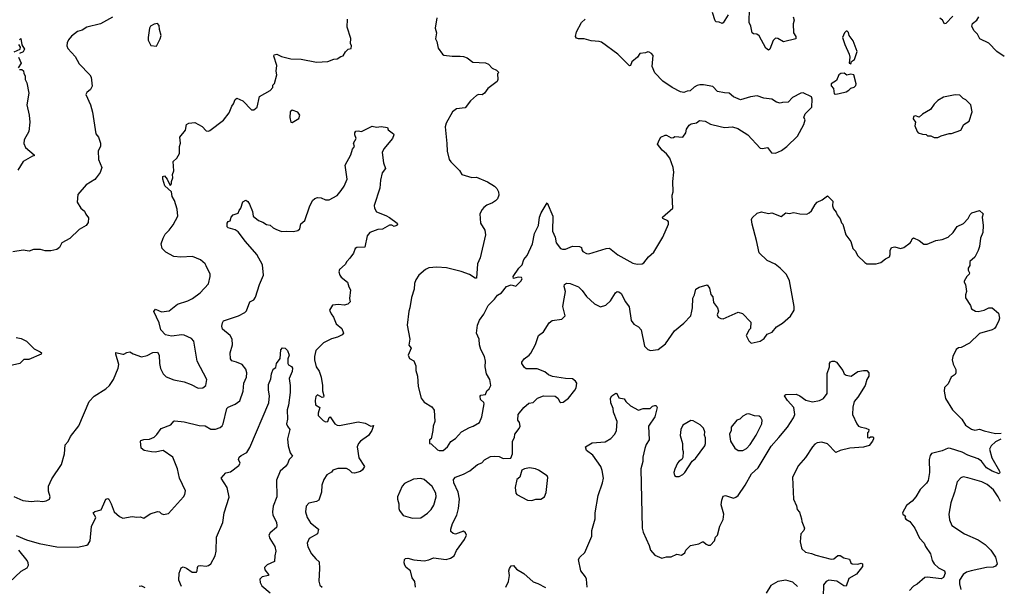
# Model space of a CAD drawing. Extents: x 1995161 to 2088924, y 769148 to 906007.
# Tile 333 of 335: x 2049715 to 2058210, y 888903 to 893789. Entities that reach past the tile are written whole.
import ezdxf

# ---------------------------------------------------------------- set-up
doc = ezdxf.new("R2010")
doc.units = 0

msp = doc.modelspace()

# ---------------------------------------------------------------- linework, layer by layer
at = {"layer": '0CON20XD'}
for points in [[(2056388.8, 893815), (2056396.7, 893785), (2056387.5, 893755), (2056392, 893675), (2056411.2, 893645), (2056412.5, 893625), (2056305, 893598), (2056255, 893627.5), (2056235, 893630), (2056215, 893611.2), (2056187.5, 893535), (2056175, 893528), (2056152.9, 893545), (2056095, 893650), (2056075, 893663.3), (2056045, 893666.7), (2056035, 893677.5), (2056023.6, 893733.6), (2056010, 893765), (2056011.4, 893885)], [(2050515, 893811.4), (2050413.3, 893755), (2050295, 893723.6), (2050255, 893699.5), (2050215, 893686.7), (2050162, 893648), (2050136, 893615), (2050125, 893590), (2050122.7, 893562.7), (2050130.9, 893540.9), (2050193, 893473), (2050229.7, 893409.7), (2050321.2, 893315), (2050332, 893295), (2050340, 893215), (2050325, 893186.7), (2050295, 893162.5), (2050286.7, 893145), (2050326, 893055), (2050342.7, 892992.7), (2050371.2, 892805), (2050395, 892777.5), (2050414, 892725), (2050412, 892695), (2050392.3, 892657.7), (2050394, 892585), (2050423.3, 892515), (2050409.7, 892470.3), (2050375.8, 892424.2), (2050365, 892410), (2050287.5, 892365), (2050217, 892283), (2050210, 892215), (2050244.1, 892164.1), (2050275, 892137.5), (2050285, 892112.5), (2050309.3, 892079.3), (2050305, 892040), (2050287.5, 892015), (2050229.5, 891980.5), (2050148.3, 891901.7), (2050080, 891865), (2050058.8, 891825), (2050035, 891808.8), (2049985, 891796.7), (2049935, 891796.2), (2049895, 891806), (2049835, 891808.8), (2049795.8, 891794.2), (2049745, 891802), (2049655, 891787.5)], [(2051975, 893471.2), (2052055, 893452), (2052145, 893449.2), (2052275, 893424.2), (2052375, 893428), (2052425, 893450), (2052455, 893452.5), (2052485, 893472.5), (2052505, 893477.5), (2052527, 893513), (2052550, 893535), (2052575, 893540), (2052577.5, 893565), (2052570, 893585), (2052573.6, 893626.4), (2052542, 893725), (2052543.8, 893795)], [(2053314, 893805), (2053300, 893715), (2053311.2, 893675), (2053303.8, 893625), (2053315, 893600), (2053326, 893545), (2053361.7, 893491.7), (2053375, 893483.8), (2053445, 893474), (2053514.1, 893475.9), (2053545, 893470.8), (2053575, 893461.2), (2053625, 893423.8), (2053735, 893416), (2053760, 893405), (2053791.7, 893371.7), (2053830, 893355), (2053850, 893335), (2053838.3, 893321.7), (2053840, 893275), (2053833.6, 893256.4), (2053755, 893196.7), (2053726.7, 893155), (2053705, 893142), (2053675, 893143.3), (2053657.5, 893135), (2053605, 893090), (2053559.7, 893030.3), (2053485, 893020), (2053449.2, 892995), (2053395, 892896.7), (2053385.7, 892865), (2053399.3, 892720.7), (2053403.8, 892655), (2053421.2, 892585), (2053434.3, 892564.3), (2053508.8, 892488.8), (2053528.8, 892455), (2053615, 892427.5), (2053655, 892430), (2053750.7, 892390.7), (2053813, 892353), (2053833, 892333), (2053847.5, 892305), (2053850, 892275), (2053836.1, 892243.9), (2053821.7, 892228.3), (2053795, 892208.8), (2053745, 892188.8), (2053720.3, 892169.7), (2053705, 892153.3), (2053686.2, 892115), (2053690, 892035), (2053728.8, 891975), (2053734, 891935), (2053688.8, 891735), (2053664, 891685), (2053655, 891560), (2053645, 891560), (2053595, 891592.5), (2053525, 891616.7), (2053398.3, 891648.3), (2053315, 891656.2), (2053245, 891648), (2053215, 891633.8), (2053158.8, 891585), (2053133.1, 891546.9), (2053122.5, 891515), (2053119.2, 891465), (2053095.9, 891394.1), (2053082, 891305), (2053071.2, 891275), (2053058.8, 891155), (2053081.2, 891035), (2053073.6, 890983.6), (2053092.5, 890955), (2053066.7, 890895), (2053078.3, 890868.3), (2053116.1, 890846.1), (2053133.3, 890805), (2053133.8, 890765), (2053147.5, 890715), (2053154.3, 890625.7), (2053178.6, 890525), (2053205, 890492), (2053271.7, 890451.7), (2053292.3, 890422.3), (2053296.7, 890325), (2053281.2, 890285), (2053280, 890245), (2053266.4, 890173.6), (2053250, 890165), (2053250, 890135), (2053265, 890130), (2053319.3, 890079.3), (2053335, 890073.3), (2053370, 890075), (2053405.8, 890104.2), (2053435, 890152.5), (2053475, 890176.7), (2053526, 890235), (2053595, 890273.1), (2053626.5, 890283.5), (2053681.2, 890315), (2053701.4, 890365), (2053721.2, 890475), (2053718.3, 890488.3), (2053690, 890515), (2053688, 890542), (2053695, 890550), (2053733, 890557), (2053745, 890587.5), (2053766.2, 890605), (2053780.8, 890635), (2053770.8, 890685), (2053742.9, 890735), (2053732.5, 890795), (2053734.5, 890844.5), (2053725.6, 890885), (2053694.2, 890945), (2053680.8, 890985), (2053679.2, 891035), (2053657.5, 891085), (2053665.7, 891155), (2053682, 891198), (2053720.3, 891249.7), (2053755.6, 891324.4), (2053812.1, 891377.9), (2053837.3, 891412.7), (2053873.3, 891435), (2053915, 891487.5), (2053955, 891503.3), (2053995, 891490), (2054040, 891535), (2054050, 891555), (2054045.7, 891565.7), (2054015, 891570), (2053976.7, 891556.7), (2053971.9, 891575), (2054022.5, 891647.5), (2054051.2, 891675), (2054065, 891720), (2054093.2, 891756.8), (2054138.6, 891855), (2054156.9, 891945), (2054192, 892015), (2054200.8, 892085), (2054214.2, 892125), (2054265, 892210), (2054316, 892095), (2054311.4, 891965), (2054335.8, 891915), (2054344.4, 891864.4), (2054382, 891815), (2054399.1, 891809.1), (2054425, 891811.3), (2054485, 891837.1), (2054543.6, 891833.6), (2054560.8, 891825), (2054564.2, 891805), (2054575, 891790.8), (2054605, 891772.5), (2054625, 891768.6), (2054775, 891815.6), (2054805, 891818.6), (2054875, 891762.5), (2055005, 891690), (2055042.3, 891682.3), (2055085, 891684.3), (2055098.7, 891691.3), (2055141.2, 891745), (2055186.6, 891783.4), (2055264, 891915), (2055312, 892025), (2055313.8, 892045), (2055306.7, 892055), (2055263.8, 892073.8), (2055261.4, 892085), (2055350, 892165), (2055344, 892275), (2055353.9, 892306.1), (2055350, 892395), (2055358, 892475), (2055352, 892515), (2055325, 892593.8), (2055295, 892633.8), (2055258.8, 892665), (2055217.5, 892715), (2055233.9, 892756.1), (2055247.5, 892775), (2055285, 892792.5), (2055295, 892792.5), (2055335, 892770), (2055355, 892773.3), (2055367, 892783), (2055435, 892777.5), (2055462.5, 892815), (2055467.5, 892845), (2055491.7, 892878.3), (2055508.3, 892891.7), (2055555, 892900), (2055580.7, 892919.3), (2055630, 892915), (2055675, 892888.8), (2055757.3, 892867.3), (2055795, 892860), (2055865, 892864), (2055911.2, 892851.2), (2055996.8, 892796.8), (2056105, 892680.8), (2056125, 892677.8), (2056168, 892688), (2056200.9, 892640.9), (2056235, 892637.5), (2056287.4, 892662.6), (2056334.3, 892695.7), (2056425.8, 892784.2), (2056480, 892885), (2056492.5, 892925), (2056480, 892945), (2056492.3, 892977.7), (2056548.8, 893035), (2056553.3, 893105), (2056547.5, 893125), (2056475, 893160), (2056455, 893156), (2056382.7, 893117.3), (2056345, 893076.7), (2056296.4, 893076.4), (2056275, 893068.8), (2056245, 893078), (2056205, 893104), (2056135, 893113.3), (2056076.4, 893133.6), (2056020, 893125), (2055935, 893097.5), (2055873.9, 893123.9), (2055835, 893156.7), (2055795, 893157.5), (2055735, 893171.2), (2055693.9, 893213.9), (2055615, 893228), (2055581.7, 893228.3), (2055559.3, 893220.7), (2055535, 893207.5), (2055500, 893175), (2055475, 893173.3), (2055445, 893161.2), (2055416.1, 893166.1), (2055343.9, 893203.9), (2055265, 893260), (2055195, 893332.5), (2055171.2, 893385), (2055179.3, 893479.3), (2055165, 893497.5), (2055145, 893510), (2055135, 893512.5), (2055115, 893502.5), (2055065, 893496.7), (2055044, 893466), (2054996.7, 893425), (2054986, 893394), (2054975, 893392.5), (2054875, 893493.5), (2054733.8, 893595), (2054715, 893601.9), (2054645, 893607.1), (2054585, 893625.6), (2054535, 893624.2), (2054520, 893630), (2054510, 893645), (2054520, 893685), (2054563.6, 893766.4), (2054595, 893794.2)], [(2055828.7, 893831.3), (2055785, 893763.3), (2055775, 893756.2), (2055748.8, 893768.8), (2055725, 893771.2), (2055715, 893780), (2055691.2, 893851.2)], [(2057765, 893820.8), (2057705, 893756.7), (2057695, 893752.5), (2057678, 893785), (2057653.2, 893803.2)], [(2058209.8, 893472.7), (2058145.5, 893515.5), (2058075.8, 893585.8), (2057998.8, 893625), (2057978.8, 893665), (2057946, 893695), (2057928.8, 893735), (2057934, 893756), (2057973.8, 893785), (2057989.2, 893815)], [(2050895, 893560), (2050928.1, 893625), (2050935.5, 893654.5), (2050920.6, 893705), (2050918.3, 893738.3), (2050905, 893756.2), (2050875, 893752), (2050845, 893733.3), (2050836, 893715), (2050823.3, 893635), (2050823.6, 893613.6), (2050847, 893567), (2050895, 893560)], [(2056885, 893410), (2056891.7, 893428.3), (2056916.7, 893445), (2056940, 893515), (2056905, 893607.5), (2056871.7, 893651.7), (2056865, 893680), (2056855, 893690), (2056845, 893690), (2056830, 893675), (2056813, 893637), (2056833.8, 893575), (2056872.5, 893492.5), (2056877.5, 893465), (2056870, 893415), (2056885, 893410)], [(2049714, 893615), (2049726.7, 893626.7), (2049733.3, 893573.3), (2049757.1, 893535), (2049746.7, 893513.3), (2049713.1, 893496.9)], [(2049669.2, 893510.8), (2049720, 893535), (2049723.3, 893553.3), (2049708.8, 893575)], [(2049665, 889677.5), (2049742.5, 889642.5), (2049815, 889632.7), (2049865, 889639.4), (2049915, 889633.1), (2049945, 889638.8), (2049972.5, 889655), (2049977, 889673), (2049962.7, 889722.7), (2049964.4, 889765.6), (2049991.7, 889828.3), (2050077.3, 889952.7), (2050102.5, 890045), (2050107.3, 890122.7), (2050135, 890152.5), (2050153.8, 890195), (2050225, 890287.5), (2050315, 890496.7), (2050357.6, 890542.4), (2050458, 890605), (2050488.8, 890635), (2050523.4, 890686.6), (2050566.1, 890783.9), (2050571.1, 890815), (2050544, 890905), (2050545, 890920), (2050605, 890903.3), (2050615, 890903.3), (2050640.3, 890919.7), (2050665, 890926), (2050695, 890908), (2050765, 890881.4), (2050815, 890892.9), (2050865, 890918.9), (2050905, 890921.2), (2050920, 890895), (2050921.1, 890825), (2050929.7, 890779.7), (2050954.4, 890735), (2050978.3, 890708.3), (2051044.4, 890684.4), (2051135, 890666.9), (2051193.6, 890643.6), (2051255, 890610), (2051295, 890614.2), (2051320, 890635), (2051328.6, 890685), (2051246.7, 890845), (2051218.1, 891018.1), (2051198.6, 891038.6), (2051135, 891068.5), (2051115, 891071.1), (2051025, 891059.2), (2050972.7, 891072.7), (2050934.2, 891115), (2050920, 891175), (2050873, 891273), (2050887, 891293), (2050939.3, 891269.3), (2051005, 891278.8), (2051077.5, 891335), (2051165, 891363.3), (2051205, 891386.2), (2051273.3, 891435), (2051345, 891512.5), (2051358.8, 891575), (2051360, 891595), (2051325, 891666.7), (2051315, 891683.3), (2051275, 891718.8), (2051205, 891746.7), (2051105, 891742), (2051045, 891747.5), (2050975, 891783.8), (2050944, 891815), (2050936, 891855), (2050952.5, 891905), (2050970.9, 891939.1), (2051005.6, 891974.4), (2051038.8, 892021.2), (2051080, 892095), (2051074.7, 892155), (2051050.2, 892230.2), (2051030.6, 892265), (2051024, 892304), (2050966.4, 892356.4), (2050950, 892415), (2050951.7, 892438.3), (2050965, 892442.5), (2050986.7, 892415), (2051015, 892360), (2051026.1, 892373.9), (2051026, 892395), (2051036, 892425), (2051033.8, 892455), (2051044, 892485), (2051040, 892565), (2051072.5, 892595), (2051093.8, 892635), (2051093.8, 892695), (2051102, 892725), (2051098, 892775), (2051145, 892837.5), (2051153.3, 892886.7), (2051173.6, 892896.4), (2051225, 892903.8), (2051288.7, 892868.7), (2051325, 892831.2), (2051345, 892828.8), (2051355, 892833.8), (2051475, 892924), (2051522, 892985), (2051544.2, 893045), (2051561.2, 893065), (2051575, 893100), (2051588.3, 893111.7), (2051640.7, 893090.7), (2051715, 893012.5), (2051735, 893012.5), (2051763.6, 893036.4), (2051785, 893127.5), (2051875, 893180), (2051900, 893205), (2051900, 893225), (2051915, 893240), (2051933.3, 893315), (2051926.7, 893345), (2051933.3, 893395), (2051907.5, 893475), (2051910, 893485), (2051935, 893493.3), (2051975, 893471.2)], [(2049705.9, 893465.9), (2049727.5, 893415), (2049702.5, 893375)], [(2049715, 893360), (2049735, 893360), (2049747, 893347), (2049750, 893325), (2049762.5, 893305), (2049763.3, 893275), (2049775.8, 893245), (2049793.6, 893156.4), (2049776.2, 893055), (2049798, 892965), (2049802.5, 892905), (2049793.3, 892825), (2049755, 892752.5), (2049750.5, 892720.5), (2049766.1, 892686.1), (2049840, 892625), (2049840, 892615), (2049825, 892613.3), (2049745, 892566), (2049698.5, 892491.5)], [(2056755, 893147.5), (2056785, 893153.3), (2056845, 893167.5), (2056869.3, 893180.7), (2056885, 893197.5), (2056915, 893207.5), (2056928.8, 893221.2), (2056932.5, 893235), (2056913, 893313), (2056885, 893318.8), (2056851.2, 893311.2), (2056827, 893327), (2056800, 893325), (2056783.3, 893315), (2056762.5, 893265), (2056717.5, 893235), (2056715, 893220), (2056736.2, 893196.2), (2056740.7, 893150.7), (2056755, 893147.5)], [(2057635, 892773.3), (2057665, 892787.5), (2057735, 892807.5), (2057755, 892807.5), (2057835, 892837.5), (2057860, 892885), (2057906.2, 892913.8), (2057932.5, 892995), (2057920, 893055), (2057878.3, 893098.3), (2057855, 893110), (2057825, 893137.5), (2057785, 893142.5), (2057685, 893122), (2057635, 893091.2), (2057605, 893061.2), (2057574.3, 893015.7), (2057503.8, 892975), (2057475, 892947.5), (2057445, 892960), (2057426.4, 892953.6), (2057423.8, 892935), (2057442.5, 892905), (2057436.7, 892875), (2057457.5, 892825), (2057467.5, 892815), (2057505, 892802.5), (2057535, 892800), (2057548.3, 892788.3), (2057575, 892786.7), (2057603.9, 892773.9), (2057635, 892773.3)], [(2052065, 892902.5), (2052123, 892937), (2052131.2, 892965), (2052115, 892992.5), (2052065, 893010), (2052050, 892995), (2052046.7, 892945), (2052053.3, 892905), (2052065, 892902.5)], [(2052014.1, 891965.9), (2052077.7, 891962.3), (2052115, 891971.2), (2052133.3, 891985), (2052141.1, 892028.9), (2052175, 892056.7), (2052214.5, 892175.5), (2052241.2, 892228.8), (2052261.7, 892248.3), (2052285, 892256.2), (2052315, 892253.3), (2052355, 892236.2), (2052385, 892236.2), (2052455, 892273.1), (2052489.5, 892315), (2052515.6, 892355), (2052539.2, 892415), (2052523.3, 892535), (2052573.3, 892625), (2052586.2, 892673.8), (2052603.3, 892695), (2052596.2, 892725), (2052618.8, 892765), (2052607.5, 892795), (2052607.5, 892815), (2052615, 892826.7), (2052635, 892831.2), (2052665, 892826.2), (2052755, 892870), (2052795, 892861.2), (2052835, 892868.8), (2052888.3, 892858.3), (2052895, 892840), (2052940, 892805), (2052942.5, 892795), (2052931.2, 892765), (2052856.7, 892675), (2052843.8, 892645), (2052853.8, 892555), (2052872.5, 892505), (2052841.7, 892468.3), (2052827.5, 892405), (2052822, 892335), (2052774.4, 892185.6), (2052775.8, 892165), (2052795, 892132.5), (2052875, 892102), (2052905, 892084), (2052973.3, 892035), (2052973.8, 892025), (2052965, 892013.8), (2052945, 892006.7), (2052925, 892016.7), (2052905, 892016.2), (2052845, 891983.8), (2052805, 891981.2), (2052735, 891953.8), (2052714, 891925), (2052693.9, 891826.1), (2052625, 891825.8), (2052610, 891815), (2052594, 891775), (2052565, 891732), (2052538, 891705), (2052523.4, 891676.6), (2052474.2, 891635), (2052470, 891615), (2052476.7, 891585), (2052488.3, 891568.3), (2052543.3, 891525), (2052554, 891485), (2052568.8, 891458.8), (2052561.2, 891385), (2052566.7, 891355), (2052545, 891336.7), (2052515, 891326.2), (2052465, 891332), (2052415, 891326), (2052387.5, 891285), (2052402.3, 891252.3), (2052422.7, 891222.7), (2052445, 891166), (2052495.5, 891125.5), (2052508, 891085), (2052497.6, 891072.4), (2052458, 891052), (2052405, 891036.9), (2052336.4, 891003.6), (2052270, 890935), (2052258.9, 890885), (2052259.6, 890855), (2052274.1, 890794.1), (2052297.6, 890757.6), (2052316.4, 890705), (2052328.5, 890635), (2052328.3, 890588.3), (2052340, 890545), (2052335, 890532.5), (2052325, 890531.2), (2052285, 890553.3), (2052271.7, 890538.3), (2052265.6, 890504.4), (2052268.7, 890468.7), (2052305.5, 890445), (2052290, 890395), (2052291.2, 890375), (2052332.1, 890332.1), (2052355, 890320), (2052373.3, 890325), (2052385, 890357.5), (2052395, 890363.3), (2052433.8, 890305), (2052455, 890292.5), (2052475, 890290.8), (2052635, 890321.4), (2052695, 890308.8), (2052745, 890282.5), (2052768.3, 890288.3), (2052752.5, 890245), (2052725, 890202.5), (2052654.3, 890155.7), (2052638, 890135), (2052626, 890105), (2052640.7, 890010.7), (2052688.8, 889935), (2052673.9, 889906.1), (2052655, 889893.3), (2052605, 889878), (2052585, 889881.2), (2052561.2, 889905), (2052535, 889917.5), (2052461.2, 889918.8), (2052416.4, 889903.6), (2052404, 889886), (2052365, 889863.8), (2052340, 889825), (2052323.1, 889775), (2052318.9, 889715), (2052295, 889645.7), (2052275, 889634.6), (2052210.2, 889619.8), (2052186, 889595), (2052180, 889545), (2052194.6, 889494.6), (2052225, 889450.6), (2052294.5, 889394.5), (2052285, 889354.2), (2052214, 889315), (2052194.2, 889275), (2052202.4, 889242.4), (2052232.6, 889182.6), (2052269.2, 889139.2), (2052298.8, 889115), (2052302.2, 889055), (2052296.6, 888946.6), (2052305, 888911.2), (2052324.3, 888894.3)], [(2053128.8, 888895), (2053123.9, 888943.9), (2053100, 888975), (2053085.8, 889035), (2053050, 889065), (2053038, 889085), (2053032.5, 889105), (2053036, 889134), (2053045, 889141.2), (2053065, 889143.8), (2053115, 889131.2), (2053205, 889122), (2053245, 889130), (2053285, 889148.8), (2053395, 889134), (2053433.3, 889145), (2053463.3, 889165), (2053485, 889212.5), (2053553.3, 889305), (2053568.8, 889345), (2053562.5, 889365), (2053545, 889376.7), (2053475, 889352.5), (2053455, 889356.7), (2053433.8, 889375), (2053433.8, 889395), (2053449.2, 889445), (2053485.6, 889515), (2053500.6, 889575), (2053508.5, 889655), (2053498.5, 889715), (2053461.1, 889795), (2053456.9, 889825), (2053475.4, 889844.6), (2053545, 889870), (2053600.2, 889899.8), (2053665, 889952), (2053701.2, 889968.8), (2053726.4, 889993.6), (2053778.3, 890021.7), (2053815, 890026.2), (2053850.7, 890020.7), (2053886.1, 890003.9), (2053953, 890007), (2053966, 890045), (2053968, 890155), (2053984, 890185), (2053988, 890215), (2054025.8, 890264.2), (2054032, 890285), (2054026, 890315), (2054013.3, 890335), (2054015.9, 890384.1), (2054065, 890443.3), (2054108.8, 890481.2), (2054145, 890488.8), (2054183.3, 890525), (2054235, 890546), (2054335, 890542.5), (2054357.5, 890525), (2054375, 890492.5), (2054385, 890487.5), (2054405, 890491.2), (2054450, 890525), (2054505, 890593.3), (2054515.8, 890615), (2054520.8, 890655), (2054510.9, 890670.9), (2054485, 890690.8), (2054424.1, 890694.1), (2054312.5, 890712.5), (2054276.2, 890726.2), (2054245, 890753.3), (2054179.1, 890779.1), (2054085, 890777.5), (2054069.7, 890789.7), (2054048, 890825), (2054047.5, 890835), (2054067.5, 890865), (2054110, 890895), (2054125.7, 890914.3), (2054165, 890987.5), (2054190, 891065), (2054235, 891096.7), (2054284.4, 891175.6), (2054310, 891195), (2054393.6, 891206.4), (2054420, 891235), (2054400, 891315), (2054413.3, 891383.3), (2054423.8, 891445), (2054412.3, 891487.7), (2054416.7, 891505), (2054431.7, 891518.3), (2054465, 891514), (2054535, 891484.2), (2054567.5, 891455), (2054605, 891402.5), (2054675, 891340), (2054725, 891314.2), (2054772.4, 891327.6), (2054813.8, 891365), (2054856.7, 891435), (2054870, 891445), (2054885, 891443.3), (2054905, 891427.5), (2054942, 891355), (2054973, 891313), (2054992, 891195), (2055015, 891163.8), (2055055, 891140), (2055076, 891115), (2055105, 890972.5), (2055134.2, 890944.2), (2055157.7, 890937.7), (2055225, 890944), (2055285.7, 890994.3), (2055364, 891105), (2055445, 891171.2), (2055505.6, 891234.4), (2055514, 891276), (2055521.2, 891305), (2055521.7, 891388.3), (2055536.7, 891415), (2055547.5, 891465), (2055578.3, 891481.7), (2055645, 891502.5), (2055666.7, 891475), (2055678.3, 891418.3), (2055695, 891400), (2055700.5, 891350.5), (2055736, 891305), (2055743.3, 891275), (2055732.5, 891245), (2055742.5, 891225), (2055765, 891212.5), (2055785, 891210), (2055915, 891266.7), (2055950, 891255), (2056021.7, 891181.7), (2056020, 891125), (2056007.5, 891115), (2055983.3, 891065), (2056005, 891020), (2056025, 891000), (2056103.9, 891016.1), (2056139.5, 891040.5), (2056165, 891077.5), (2056207.5, 891095), (2056245, 891140), (2056295, 891173.3), (2056365, 891233.3), (2056396, 891285), (2056397.5, 891315), (2056357.3, 891537.3), (2056330.6, 891590.6), (2056277.3, 891647.3), (2056232.1, 891682.1), (2056165, 891711.2), (2056095, 891777.5), (2056073.1, 891885), (2056034.2, 892025), (2056030, 892065), (2056035, 892080), (2056078, 892122), (2056115, 892133.3), (2056175, 892116.7), (2056205, 892122.5), (2056285, 892093.3), (2056325, 892122.5), (2056355, 892116.7), (2056395, 892126.2), (2056446.4, 892113.6), (2056505, 892113.3), (2056527.3, 892122.7), (2056547.7, 892142.3), (2056576.7, 892195), (2056596.7, 892215), (2056637.5, 892235), (2056685, 892270), (2056730, 892225), (2056726.2, 892185), (2056735, 892157.5), (2056758.3, 892128.3), (2056766.7, 892105), (2056795, 892072.5), (2056806.1, 892036.1), (2056816.7, 892025), (2056843.8, 891935), (2056885.9, 891875.9), (2056903.3, 891815), (2056925, 891792.5), (2056943.3, 891755), (2057007.5, 891695)], [(2049685, 889340), (2049775, 889304.2), (2049882.1, 889272.1), (2050035, 889242.5), (2050215, 889241.2), (2050295, 889256.7), (2050306.7, 889265), (2050324.1, 889295.9), (2050335, 889417.5), (2050372, 889495), (2050350, 889535), (2050365, 889548), (2050417.3, 889562.7), (2050442.5, 889612.5), (2050460, 889655), (2050475, 889661.2), (2050483.3, 889655), (2050505.8, 889615), (2050529.2, 889545), (2050575.4, 889505.4), (2050605, 889490.6), (2050685, 889504.2), (2050725, 889497.5), (2050755, 889502), (2050785, 889490), (2050841.1, 889528.9), (2050905, 889548), (2050922.5, 889545), (2050935, 889530), (2050955, 889521.2), (2050999.7, 889530.3), (2051128.6, 889675), (2051140.8, 889695), (2051146.2, 889725), (2051094.5, 889834.5), (2051078, 889915), (2051035.9, 890015.9), (2050954.1, 890074.1), (2050885, 890060.8), (2050851.2, 890061.2), (2050790, 890075), (2050763.3, 890095), (2050756.7, 890155), (2050760.8, 890159.2), (2050785, 890168), (2050835, 890171.2), (2050875, 890190), (2050897.4, 890212.6), (2050935, 890264.2), (2051020, 890295), (2051044.2, 890325.8), (2051055, 890330), (2051135, 890321.4), (2051265, 890288.1), (2051316.8, 890286.8), (2051365, 890257.1), (2051405, 890259.2), (2051445, 890272), (2051462.3, 890287.7), (2051470, 890305), (2051503.3, 890436.7), (2051515, 890447.5), (2051575, 890472.5), (2051615, 890503.3), (2051644.5, 890585.5), (2051650, 890655), (2051671.4, 890705), (2051674.3, 890745), (2051665, 890776.7), (2051634.3, 890814.3), (2051585, 890837.1), (2051545, 890846.7), (2051533.3, 890865), (2051532.5, 890915), (2051552.5, 890985), (2051548.9, 891035), (2051531.4, 891065), (2051465, 891121.2), (2051459.6, 891145), (2051465, 891176.2), (2051475, 891191.4), (2051525, 891210), (2051604.3, 891235.7), (2051657.3, 891262.7), (2051671.7, 891278.3), (2051700, 891355), (2051735.6, 891374.4), (2051750, 891395), (2051784, 891505), (2051820, 891585), (2051808.9, 891675), (2051762.2, 891765), (2051664.4, 891875), (2051600, 891960), (2051575, 891976), (2051514.4, 891994.4), (2051505, 892003.3), (2051506.7, 892035), (2051515, 892047.5), (2051530, 892055), (2051540, 892085), (2051557.5, 892105), (2051599.3, 892120.7), (2051607.5, 892145), (2051623.3, 892165), (2051641.7, 892218.3), (2051665, 892233.3), (2051685, 892220), (2051697.7, 892197.7), (2051723.3, 892135), (2051730, 892095), (2051775, 892057.5), (2051813.6, 892043.6), (2051844.2, 892024.2), (2051877.7, 892017.7), (2051903.2, 891993.2), (2051925, 891982), (2051975, 891963.8), (2052014.1, 891965.9)], [(2057007.5, 891695), (2057025, 891682.5), (2057105, 891682.5), (2057143.6, 891696.4), (2057185, 891727.5), (2057220, 891745), (2057226.2, 891765), (2057225, 891800), (2057236.2, 891823.8), (2057265, 891830), (2057315, 891816), (2057342.5, 891825), (2057397.5, 891865), (2057407.5, 891875), (2057415, 891900), (2057425, 891907.5), (2057476.1, 891886.1), (2057514.1, 891854.1), (2057543.9, 891853.9), (2057620, 891885), (2057675, 891892.5), (2057725, 891913.3), (2057767.3, 891952.7), (2057802.5, 892005), (2057857, 892033), (2057897.5, 892075), (2057915, 892110), (2057930, 892125), (2057995, 892142.5), (2058027.5, 892115), (2058020, 892085), (2058026.7, 892015), (2058023.3, 891955), (2058003.6, 891906.4), (2057996.4, 891833.6), (2057985, 891800), (2057955, 891742.5), (2057912.5, 891705), (2057911.7, 891668.3), (2057897.5, 891645), (2057898.3, 891628.3), (2057910, 891605), (2057907.5, 891595), (2057887.5, 891575), (2057862.5, 891535), (2057862.5, 891525), (2057876.4, 891506.4), (2057883.3, 891445), (2057873.8, 891415), (2057875, 891390), (2057916.7, 891325), (2057926.4, 891296.4), (2057960, 891275), (2057985, 891273.8), (2058035, 891284.2), (2058075, 891303.8), (2058105, 891303.3), (2058158.3, 891258.3), (2058168.8, 891215), (2058163.8, 891195), (2058140, 891145), (2058125, 891126.7), (2058105, 891113.8), (2057995.8, 891084.2), (2057910.3, 890999.7), (2057837.7, 890962.3), (2057815, 890958.8), (2057795.9, 890944.1), (2057766.7, 890885), (2057760, 890855), (2057767.7, 890817.7), (2057791.2, 890771.2), (2057792.9, 890745), (2057785, 890730), (2057751.2, 890705), (2057725, 890647.5), (2057694.1, 890615.9), (2057690, 890585), (2057703.6, 890523.6), (2057762, 890425), (2057842.5, 890345), (2057875, 890292), (2057927.3, 890257.3), (2057955, 890250), (2057995, 890258), (2058035, 890242.9), (2058135, 890221.4), (2058181.5, 890224.2)], [(2049685, 891047.8), (2049729.3, 891039.3), (2049775, 891015.7), (2049839.5, 890949.5), (2049892.5, 890925), (2049902.5, 890915), (2049900, 890905), (2049795, 890857.5), (2049752.1, 890857.9), (2049716.6, 890823.4), (2049626.4, 890803.6)], [(2051112.1, 888902.1), (2051089.2, 888955), (2051090, 889015), (2051109.5, 889060.5), (2051125, 889070), (2051155, 889060), (2051202.5, 889025), (2051240, 889025), (2051247.5, 889035), (2051248, 889065), (2051255, 889079.2), (2051275, 889082.3), (2051325, 889075.7), (2051345, 889080.8), (2051364.6, 889095), (2051402.5, 889165), (2051409.6, 889205), (2051414.6, 889325), (2051467.1, 889452.9), (2051478.5, 889535), (2051522.1, 889672.1), (2051506.7, 889755), (2051454, 889835), (2051495, 889880.4), (2051535, 889889.1), (2051606.9, 889943.1), (2051618.8, 889965), (2051603.8, 889995), (2051610.3, 890015), (2051625, 890030), (2051673.8, 890056.2), (2051701.4, 890098.6), (2051864.4, 890485), (2051869.4, 890545), (2051860.8, 890595), (2051861.7, 890641.7), (2051883.3, 890693.3), (2051888.8, 890735), (2051903.3, 890775), (2051925, 890790), (2051931.2, 890825), (2051961.7, 890868.3), (2051967, 890943), (2051982, 890958), (2052005, 890956), (2052026, 890935), (2052040, 890895), (2052030, 890865), (2052030, 890825), (2052035, 890813.3), (2052059.3, 890799.3), (2052068.8, 890785), (2052065.8, 890755), (2052040, 890695), (2052049.2, 890635), (2052050, 890575), (2052034.2, 890465), (2052022.2, 890425), (2052025.6, 890345), (2052018, 890305), (2052025, 890282.5), (2052045.6, 890255.6), (2052025.7, 890175), (2052031.4, 890115), (2052050, 890055), (2052070, 890025), (2052040, 889995), (2052025, 889957.5), (2052008.8, 889935), (2051964, 889895), (2051932.1, 889817.9), (2051934.4, 889675), (2051903.3, 889595), (2051895.5, 889545), (2051898.9, 889515), (2051930, 889455), (2051934.3, 889425), (2051929.7, 889410.3), (2051876.7, 889365), (2051863.8, 889345), (2051873.8, 889315), (2051918, 889245), (2051924.2, 889205), (2051915.6, 889165), (2051914.2, 889115.8), (2051851.7, 889088.3), (2051827.5, 889065), (2051830.6, 889045), (2051862.9, 889005), (2051862, 888995), (2051806.3, 888983.7), (2051787.5, 888965), (2051790.8, 888935), (2051805, 888908), (2051875.8, 888845)], [(2054610, 888895), (2054604, 888965), (2054596, 888985), (2054555.7, 889035.7), (2054537.5, 889135), (2054547, 889153), (2054590, 889195), (2054650.8, 889335), (2054650.8, 889385), (2054679.2, 889485), (2054680, 889535), (2054705.7, 889684.3), (2054743.1, 889795), (2054750.6, 889835), (2054741.7, 889901.7), (2054730, 889935), (2054658.8, 890035), (2054606.7, 890075), (2054597.5, 890105), (2054655, 890138.8), (2054765, 890148.8), (2054815, 890176.7), (2054851.2, 890215), (2054864, 890245), (2054870, 890325), (2054837.5, 890405), (2054836.2, 890435), (2054814.2, 890485), (2054812.5, 890525), (2054822.5, 890545), (2054857, 890567), (2054867.5, 890565), (2054885, 890527.5), (2054930.5, 890520.5), (2054946.1, 890496.1), (2054985, 890458.8), (2055055, 890422.5), (2055093.9, 890436.1), (2055155, 890436.7), (2055175, 890456.2), (2055195, 890463.3), (2055205, 890462.5), (2055216.1, 890446.1), (2055193.8, 890365), (2055141.2, 890285), (2055145.8, 890165), (2055120.8, 890125), (2055108.9, 890091.1), (2055090, 890015), (2055091.7, 889978.3), (2055074.4, 889915), (2055086.5, 889405), (2055095, 889368.8), (2055145, 889253.3), (2055157.5, 889215), (2055195, 889170), (2055255, 889143.8), (2055295, 889156.7), (2055335, 889156.7), (2055385, 889180), (2055425, 889172.5), (2055455, 889192.5), (2055463.3, 889215), (2055502.5, 889255), (2055575, 889267.5), (2055605, 889287.5), (2055615, 889287.5), (2055637.5, 889265), (2055655, 889256.7), (2055675, 889257.5), (2055710, 889295), (2055717.5, 889325), (2055736.7, 889345), (2055755, 889420), (2055785, 889480), (2055790, 889525), (2055767.5, 889605), (2055771.9, 889645), (2055785, 889680), (2055805, 889684.3), (2055872.3, 889662.3), (2055895, 889670), (2055915, 889686), (2055975, 889774.3), (2056028.2, 889871.8), (2056085, 889925.6), (2056198.2, 890111.8), (2056265, 890186.5), (2056338.5, 890275), (2056392.2, 890355), (2056402.2, 890385), (2056393.1, 890445), (2056340.8, 890505), (2056312.5, 890545), (2056315, 890550), (2056325, 890557.5), (2056415, 890558.8), (2056445, 890546.7), (2056498.3, 890508.3), (2056556.4, 890493.6), (2056615, 890503.8), (2056648.8, 890521.2), (2056682, 890565), (2056682.7, 890737.3), (2056702.5, 890795), (2056702.5, 890825), (2056711.2, 890838.8), (2056725, 890844), (2056745, 890844.2), (2056761.2, 890835), (2056817.5, 890765), (2056827.5, 890735), (2056845, 890723.3), (2056890, 890715), (2056945, 890753.8), (2056993.9, 890763.9), (2057022.5, 890762.5), (2057040, 890745), (2057040, 890715), (2057023, 890687), (2057008.8, 890635), (2056946.7, 890535), (2056914.3, 890495.7), (2056902.3, 890447.7), (2056901.2, 890385), (2056936.2, 890305), (2056953.3, 890285), (2056965, 890276.7), (2057015, 890266.7), (2057040, 890255), (2057037, 890233), (2057030, 890225), (2057030, 890185), (2057045, 890182.5), (2057055, 890192.5), (2057075, 890192.5), (2057080, 890185), (2057082.5, 890175), (2057072.5, 890155), (2057045, 890116.7), (2056995, 890103.3), (2056877.3, 890092.7), (2056795, 890073.3), (2056755, 890057.5), (2056685, 890130), (2056635.9, 890145.9), (2056595, 890140.8), (2056575, 890128), (2056555.8, 890105), (2056495.4, 890014.6), (2056434.4, 889945), (2056382.9, 889845), (2056391.4, 889655), (2056417.3, 889597.3), (2056423.8, 889565), (2056441.7, 889541.7), (2056460.8, 889485), (2056461.7, 889461.7), (2056486.2, 889405), (2056481.2, 889385), (2056454, 889355), (2056450, 889285), (2056460, 889235), (2056463.3, 889225), (2056495, 889196.2), (2056545, 889186), (2056585, 889170), (2056715, 889136.7), (2056739.3, 889140.7), (2056775, 889166.9), (2056795, 889168), (2056825, 889148.8), (2056875, 889136.2), (2056886.4, 889106.4), (2056896.7, 889096.7), (2056945, 889093.8), (2056975, 889103.3), (2056986, 889096), (2056985, 889072.5), (2056934.2, 889005.8), (2056869.5, 888970.5), (2056845.8, 888904.2), (2056825, 888908), (2056765, 888946.9), (2056695, 888954.2), (2056673.8, 888945), (2056650.8, 888915), (2056648, 888812)], [(2055915, 890073.8), (2055955, 890074), (2055985, 890090), (2056018.6, 890125), (2056070, 890205), (2056119.2, 890305), (2056120, 890335), (2056108.8, 890358.8), (2056095, 890370), (2056055, 890373.8), (2056005, 890390), (2055985, 890386.2), (2055955, 890370), (2055927.5, 890345), (2055903.3, 890335), (2055853.3, 890275), (2055852.5, 890245), (2055840, 890215), (2055846.7, 890155), (2055885, 890093.3), (2055915, 890073.8)], [(2055378.3, 889848.3), (2055405, 889850), (2055435, 889866.7), (2055453.3, 889885), (2055517.7, 889982.3), (2055546.7, 890005), (2055626.7, 890115), (2055633, 890133), (2055633, 890183), (2055623.3, 890205), (2055626.7, 890235), (2055615, 890267.5), (2055585, 890296), (2055525, 890328.8), (2055505, 890333.8), (2055437.3, 890292.7), (2055419.2, 890255), (2055414.2, 890204.2), (2055433.6, 890133.6), (2055434, 890085), (2055440, 890065), (2055436.1, 890013.9), (2055427.5, 889995), (2055405, 889982.5), (2055390, 889965), (2055366.1, 889913.9), (2055360, 889885), (2055365, 889857.5), (2055378.3, 889848.3)], [(2058181, 890172.1), (2058135, 890149.4), (2058097.1, 890115), (2058081.4, 890085), (2058101.9, 890011.9), (2058168.8, 889895), (2058172.5, 889885), (2058166.4, 889873.6), (2058105, 889894.7), (2058056.9, 889925), (2058012, 889982), (2057985, 890002.3), (2057895, 890033.6), (2057845, 890060.4), (2057745, 890092.5), (2057725, 890094.4), (2057675, 890071.5), (2057582.1, 890047.9), (2057570.3, 890029.7), (2057561.9, 889995), (2057564.4, 889885), (2057554.3, 889815), (2057538.6, 889791.4), (2057483.2, 889736.8), (2057446.2, 889675), (2057415, 889636.7), (2057365, 889600), (2057332.5, 889535), (2057333.3, 889523.3), (2057357, 889507), (2057352.5, 889495), (2057360.7, 889480.7), (2057395, 889462.5), (2057438.8, 889405), (2057477.1, 889317.1), (2057517.1, 889275), (2057530, 889245), (2057573.8, 889183.8), (2057588.5, 889125), (2057605, 889097.1), (2057641.7, 889061.7), (2057693.3, 889035), (2057698.9, 889015), (2057685, 888979.2), (2057664.2, 888965.8), (2057547.7, 888982.3), (2057525, 888978), (2057459.1, 888920.9), (2057425.9, 888904.1), (2057392.2, 888867.8)], [(2054135, 889642.5), (2054167, 889653), (2054210, 889655), (2054243.3, 889675), (2054257.7, 889712.3), (2054271.7, 889841.7), (2054265, 889856.7), (2054192.5, 889905), (2054165, 889916.2), (2054115, 889923.8), (2054070, 889915), (2054047, 889903), (2054028.8, 889845), (2054003.3, 889825), (2053989.2, 889755), (2053995.9, 889705.9), (2054005, 889693.3), (2054095, 889646.7), (2054135, 889642.5)], [(2053105, 889489.2), (2053175, 889494.3), (2053235, 889532.5), (2053265, 889563.8), (2053287.6, 889602.4), (2053307.5, 889675), (2053304.3, 889705), (2053274.4, 889764.4), (2053203.6, 889823.6), (2053175, 889833.3), (2053113.6, 889826.4), (2053035, 889790), (2053015, 889767.5), (2052973.8, 889675), (2052973.9, 889653.9), (2052986.2, 889615), (2052986.7, 889575), (2052993.3, 889555), (2053024.1, 889514.1), (2053105, 889489.2)], [(2058176.3, 889633.5), (2058155.5, 889675), (2058115.6, 889735), (2058061.9, 889781.9), (2058015, 889803.3), (2057895, 889838.9), (2057855, 889845.6), (2057835, 889839.2), (2057804.2, 889805), (2057781.4, 889715), (2057748.9, 889621.1), (2057731.4, 889525), (2057738, 889475), (2057757.7, 889427.7), (2057865, 889356), (2057984.5, 889304.5), (2058043.4, 889263.4), (2058092.8, 889212.8), (2058133.1, 889155), (2058148.6, 889095), (2058135, 889075.8), (2058115, 889066.9), (2058055, 889064.5), (2057924.6, 889035.4), (2057885, 889024.4), (2057855.7, 889005), (2057822.5, 888955), (2057822.5, 888925), (2057834.4, 888875)], [(2049625, 888936.2), (2049727.6, 889032.4), (2049778.9, 889061.1), (2049790.8, 889085), (2049789.2, 889105), (2049778.6, 889125), (2049708.6, 889215)], [(2053910, 888895), (2053931.9, 888945), (2053940.8, 888995), (2053936.2, 889035), (2053941.2, 889055), (2053955, 889080), (2053975, 889082.5), (2054001.2, 889051.2), (2054065, 889013.8), (2054145, 888942), (2054185, 888928), (2054251.2, 888891.2)], [(2056425, 888901.9), (2056385, 888936.9), (2056325, 888955.6), (2056255.6, 888944.4), (2056195, 888910), (2056155, 888843.8)], [(2050745, 888902.5), (2050765, 888906.2), (2050795, 888891.2)]]:
    msp.add_lwpolyline(points, dxfattribs=at)

doc.saveas('drawing.dxf')
